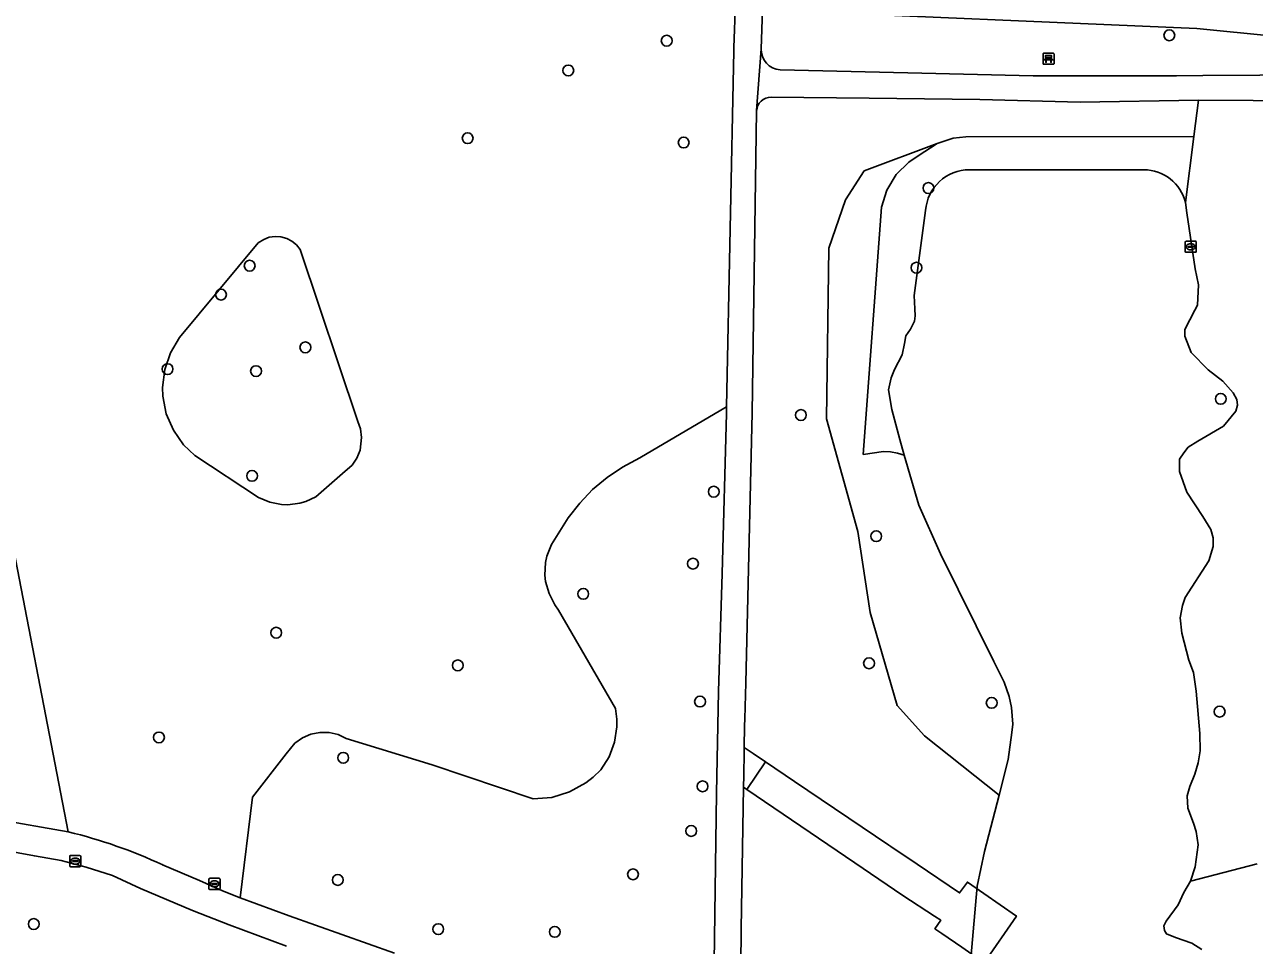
# Model space of a CAD drawing. Extents: x 160732 to 162107, y 387428 to 388479.
# Drawn here: x 160888.9 to 161000.1, y 388168.9 to 388252.1 of the extents above; entities that cross this region are included whole.
import ezdxf

# ---------------------------------------------------------------- set-up
doc = ezdxf.new("R2010")
doc.units = 0
for name, color, linetype in [('IMGEO_Bank', 7, 'Continuous'), ('IMGEO_Boom', 7, 'Continuous'), ('IMGEO_Groenvoorziening', 7, 'Continuous'), ('IMGEO_Houtwal', 7, 'Continuous'), ('IMGEO_Kolk', 7, 'Continuous'), ('IMGEO_Loofbos', 7, 'Continuous'), ('IMGEO_Meer_plas_ven_vijver', 7, 'Continuous'), ('IMGEO_Oever', 7, 'Continuous'), ('IMGEO_Rioolput', 7, 'Continuous'), ('IMGEO_Steiger', 7, 'Continuous'), ('IMGEO_Voetpad_gesloten', 7, 'Continuous'), ('IMGEO_Voetpad_open', 7, 'Continuous')]:
    doc.layers.add(name, color=color, linetype=linetype)

msp = doc.modelspace()

# ---------------------------------------------------------------- linework, layer by layer
at = {"layer": 'IMGEO_Bank'}
for p, q in [((160980.99, 388248.54), (160980.99, 388249.38)), ((160980.99, 388249.38), (160980.99, 388248.54)), ((160981.06, 388249.47), (160981.9, 388249.47)), ((160981.9, 388249.47), (160981.06, 388249.47)), ((160981.3, 388248.98), (160981.3, 388249.08)), ((160981.34, 388249.08), (160981.34, 388248.98)), ((160981.63, 388249.09), (160981.35, 388249.09)), ((160981.35, 388248.97), (160981.63, 388248.97)), ((160981.64, 388248.98), (160981.64, 388249.08)), ((160981.68, 388249.08), (160981.68, 388248.98)), ((160981.99, 388249.39), (160981.99, 388248.55)), ((160981.99, 388248.55), (160981.99, 388249.39)), ((160981.91, 388248.47), (160981.07, 388248.47)), ((160981.07, 388248.47), (160981.91, 388248.47)), ((160981.69, 388248.87), (160981.29, 388248.87))]:
    msp.add_line(p, q, dxfattribs=at)
for points in [[(160981.24, 388248.87), (160981.09, 388248.87), (160981.21, 388248.97), (160981.29, 388248.97)], [(160981.29, 388249.09), (160981.21, 388249.09), (160981.21, 388249.25), (160981.77, 388249.25), (160981.77, 388249.09), (160981.69, 388249.09)], [(160981.69, 388248.97), (160981.77, 388248.97), (160981.88, 388248.87), (160981.74, 388248.87)], [(160981.29, 388248.86), (160981.29, 388248.65), (160981.24, 388248.65), (160981.24, 388248.86)], [(160981.74, 388248.86), (160981.74, 388248.65), (160981.69, 388248.65), (160981.69, 388248.86)]]:
    msp.add_lwpolyline(points, dxfattribs=at)
for centre, radius, start, end in [((160981.07, 388249.39), 0.0779, 92.4484, 184.2845), ((160981.07, 388249.39), 0.0779, 92.4484, 184.2845), ((160981.29, 388249.08), 0.00671, 2.8957, 87.1043), ((160981.29, 388248.98), 0.00671, 272.8957, 357.1043), ((160981.35, 388249.08), 0.00671, 92.8957, 177.1043), ((160981.35, 388248.98), 0.00671, 182.8957, 267.1043), ((160981.63, 388249.08), 0.00671, 2.8957, 87.1043), ((160981.63, 388248.98), 0.00671, 272.8957, 357.1043), ((160981.69, 388249.08), 0.00671, 92.8957, 177.1043), ((160981.69, 388248.98), 0.00671, 182.8957, 267.1043), ((160981.91, 388249.39), 0.0779, 2.4484, 94.2845), ((160981.91, 388249.39), 0.0779, 2.4484, 94.2845), ((160981.07, 388248.55), 0.0779, 182.4484, 274.2845), ((160981.07, 388248.55), 0.0779, 182.4484, 274.2845), ((160981.24, 388248.86), 0.00671, 2.8957, 87.1043), ((160981.29, 388248.86), 0.00671, 92.8957, 177.1043), ((160981.69, 388248.86), 0.00671, 2.8957, 87.1043), ((160981.74, 388248.86), 0.00671, 92.8957, 177.1043), ((160981.91, 388248.55), 0.0779, 272.4484, 4.2845), ((160981.91, 388248.55), 0.0779, 272.4484, 4.2845)]:
    msp.add_arc(centre, radius, start, end, dxfattribs=at)
at = {"layer": 'IMGEO_Boom'}
for centre in [(160992.41, 388251.09), (160946.97, 388250.6), (160938.07, 388247.91), (160928.97, 388241.79), (160948.5, 388241.4), (160970.63, 388237.29), (160909.26, 388230.27), (160969.55, 388230.09), (160906.67, 388227.66), (160914.3, 388222.89), (160901.84, 388220.93), (160909.84, 388220.75), (160997.06, 388218.24), (160959.1, 388216.78), (160909.48, 388211.28), (160951.22, 388209.85), (160965.91, 388205.83), (160949.34, 388203.35), (160939.42, 388200.62), (160911.66, 388197.11), (160928.08, 388194.16), (160965.26, 388194.35), (160949.98, 388190.89), (160976.35, 388190.77), (160996.96, 388189.98), (160901.06, 388187.65), (160917.72, 388185.81), (160950.21, 388183.23), (160949.18, 388179.2), (160943.92, 388175.28), (160917.23, 388174.77), (160889.74, 388170.79), (160926.31, 388170.33), (160936.85, 388170.08)]:
    msp.add_circle(centre, 0.489, dxfattribs=at)
at = {"layer": 'IMGEO_Groenvoorziening'}
for points in [[(160901.39, 388176.14), (160904.72, 388174.72), (160906.79, 388173.8), (160908.39, 388173.15), (160909.52, 388182.26), (160912.55, 388186.18), (160913.35, 388187.14), (160914.03, 388187.61), (160914.79, 388187.94), (160915.61, 388188.1), (160916.44, 388188.09), (160917.25, 388187.9), (160917.99, 388187.56), (160925.76, 388185.16), (160934.89, 388182.09), (160936.57, 388182.23), (160938.18, 388182.72), (160939.66, 388183.54), (160940.33, 388184.06), (160941.01, 388184.72), (160941.76, 388185.9), (160942.25, 388187.21), (160942.46, 388188.6), (160942.46, 388189.3), (160942.33, 388190.26), (160937.19, 388199.16), (160936.85, 388199.62), (160936.33, 388200.64), (160936.02, 388201.74), (160935.96, 388202.32), (160936.02, 388203.46), (160936.14, 388204.02), (160936.54, 388205.09), (160937.16, 388206.05), (160938.05, 388207.49), (160939.1, 388208.82), (160940.27, 388210.04), (160941.57, 388211.14), (160942.97, 388212.08), (160944.54, 388212.91), (160952.37, 388217.53), (160953.04, 388249.69), (160953.05, 388250), (160953.2, 388254.07)], [(160994.9, 388251.7), (160955.62, 388253.4), (160955.51, 388249.87)], [(160957.22, 388247.97), (160968.78, 388247.69), (160980.09, 388247.42), (160993.05, 388247.43), (160995.45, 388247.45), (161016.08, 388247.58), (161016.08, 388249.58), (160994.9, 388251.7)], [(160971.41, 388241.32), (160972.88, 388241.8), (160974.02, 388241.92), (160994.62, 388241.94), (160995.04, 388245.22), (160984.34, 388245.05), (160975.27, 388245.3), (160965.27, 388245.42), (160956.42, 388245.5)], [(160955.1, 388244.24), (160954.7, 388216.97), (160954.34, 388201.59), (160954.12, 388192.58), (160954.02, 388189.33), (160954, 388188.7), (160953.97, 388186.74), (160954.78, 388186.19), (160955.91, 388185.43), (160954.21, 388182.94), (160953.91, 388183.15), (160953.7, 388170.37), (160953.63, 388163.69)], [(160972.64, 388136.14), (160972.37, 388137.58), (160972.24, 388139.32), (160971.99, 388143.69), (160971.69, 388150.78), (160971.76, 388154.15), (160972.05, 388155.89), (160973.27, 388158.9), (160973.6, 388161.31), (160974.03, 388164.91), (160974.46, 388167.66), (160975.04, 388174.21), (160975.69, 388177.35), (160977.02, 388182.42), (160970.29, 388187.8), (160967.8, 388190.53), (160965.37, 388198.93), (160964.24, 388206.27), (160961.4, 388216.45), (160961.64, 388231.85), (160963.12, 388236.23), (160964.83, 388238.83), (160971.41, 388241.32)], [(160951.48, 388182.61), (160951.65, 388191.79), (160951.99, 388202.45), (160952.36, 388216.91), (160952.37, 388217.53), (160944.54, 388212.91), (160942.97, 388212.08), (160941.57, 388211.14), (160940.27, 388210.04), (160939.1, 388208.82), (160938.05, 388207.49), (160937.16, 388206.05), (160936.54, 388205.09), (160936.14, 388204.02), (160936.02, 388203.46), (160935.96, 388202.32), (160936.02, 388201.74), (160936.33, 388200.64), (160936.85, 388199.62), (160937.19, 388199.16), (160942.33, 388190.26), (160942.46, 388189.3), (160942.46, 388188.6), (160942.25, 388187.21), (160941.76, 388185.9), (160941.01, 388184.72), (160940.33, 388184.06), (160939.66, 388183.54), (160938.18, 388182.72), (160936.57, 388182.23), (160934.89, 388182.09), (160925.76, 388185.16), (160917.99, 388187.56), (160917.25, 388187.9), (160916.44, 388188.09), (160915.61, 388188.1), (160914.79, 388187.94), (160914.03, 388187.61), (160913.35, 388187.14), (160912.55, 388186.18), (160909.52, 388182.26), (160908.39, 388173.15), (160912.84, 388171.52), (160922.36, 388168.16)], [(160886.27, 388180.27), (160892.86, 388179.11), (160886.91, 388209.84)], [(160886.91, 388209.84), (160892.86, 388179.11)], [(160950.74, 388145.4), (160950.85, 388152.78), (160951.22, 388165.17), (160951.48, 388182.61)], [(160912.6, 388168.79), (160907.4, 388170.73), (160904.1, 388172.02), (160899.38, 388174.01), (160896.85, 388175.16), (160894.47, 388175.93), (160892.21, 388176.52), (160889.8, 388176.95), (160886.84, 388177.49), (160885.1, 388177.74), (160883.76, 388178.09), (160883.47, 388176.92), (160882.79, 388175.5), (160881.82, 388174.24), (160880.62, 388173.22), (160877.02, 388170.36), (160875.88, 388169.73), (160874.68, 388168.9), (160873.59, 388167.95)], [(161000.34, 388176.24), (160994.32, 388174.65), (160993.73, 388173.64), (160993.2, 388172.52), (160992.11, 388171.05), (160991.91, 388170.63), (160991.98, 388170.21), (160992.15, 388169.91), (160992.98, 388169.56), (160994.45, 388169.06), (160995.35, 388168.48)]]:
    msp.add_lwpolyline(points, dxfattribs=at)
for points in [[(160913.8, 388208.82), (160914.33, 388208.97), (160915.24, 388209.38), (160917.65, 388211.49), (160918.52, 388212.25), (160918.95, 388212.89), (160919.24, 388213.6), (160919.38, 388214.75), (160919.27, 388215.52), (160919.03, 388216.18), (160913.82, 388231.74), (160913.49, 388232.16), (160913.08, 388232.49), (160912.61, 388232.74), (160912.09, 388232.88), (160911.56, 388232.92), (160911.03, 388232.84), (160910.53, 388232.65), (160910.04, 388232.33), (160902.93, 388223.79), (160902.1, 388222.4), (160901.58, 388220.88), (160901.38, 388219.27), (160901.41, 388218.47), (160901.72, 388216.88), (160902.36, 388215.4), (160903.29, 388214.08), (160904.3, 388213.11), (160910.06, 388209.34), (160911.07, 388208.91), (160912.15, 388208.7), (160912.71, 388208.68)], [(160919.03, 388216.18), (160919.27, 388215.52), (160919.38, 388214.75), (160919.24, 388213.6), (160918.95, 388212.89), (160918.52, 388212.25), (160917.65, 388211.49), (160915.24, 388209.38), (160914.33, 388208.97), (160913.8, 388208.82), (160912.71, 388208.68), (160912.15, 388208.7), (160911.07, 388208.91), (160910.06, 388209.34), (160904.3, 388213.11), (160903.29, 388214.08), (160902.36, 388215.4), (160901.72, 388216.88), (160901.41, 388218.47), (160901.38, 388219.27), (160901.58, 388220.88), (160902.1, 388222.4), (160902.93, 388223.79), (160910.04, 388232.33), (160910.53, 388232.65), (160911.03, 388232.84), (160911.56, 388232.92), (160912.09, 388232.88), (160912.61, 388232.74), (160913.08, 388232.49), (160913.49, 388232.16), (160913.82, 388231.74)]]:
    msp.add_lwpolyline(points, close=True, dxfattribs=at)
for centre, radius, start, end in [((160957.34, 388249.81), 1.84, 178.2307, 265.9874), ((160956.4, 388244.2), 1.3, 89.1957, 178.3213), ((160882.07, 388134.42), 45.98, 65.1439, 76.422)]:
    msp.add_arc(centre, radius, start, end, dxfattribs=at)
at = {"layer": 'IMGEO_Houtwal'}
msp.add_lwpolyline([(160969.75, 388208.63), (160968.45, 388213.14), (160967.82, 388213.33), (160967.2, 388213.44), (160966.58, 388213.48), (160964.74, 388213.22), (160966.38, 388235.56), (160966.88, 388237.09), (160967.71, 388238.5), (160968.87, 388239.63), (160969.71, 388240.21), (160971.41, 388241.32), (160964.83, 388238.83), (160963.12, 388236.23), (160961.64, 388231.85), (160961.4, 388216.45), (160964.24, 388206.27), (160965.37, 388198.93), (160967.8, 388190.53), (160970.29, 388187.8), (160977.02, 388182.42), (160977.84, 388185.67), (160978.18, 388188.09), (160978.27, 388188.86), (160978.15, 388190.35), (160977.93, 388191.34), (160977.47, 388192.65), (160976.53, 388194.5), (160971.71, 388204.23)], close=True, dxfattribs=at)
at = {"layer": 'IMGEO_Kolk'}
for p, q in [((160892.99, 388176.05), (160892.99, 388176.9)), ((160893.07, 388176.98), (160893.92, 388176.98)), ((160893.48, 388176.75), (160893.5, 388176.75)), ((160893.99, 388176.9), (160893.99, 388176.05)), ((160893.92, 388175.97), (160893.07, 388175.97)), ((160893.25, 388176.47), (160893.25, 388176.48)), ((160893.29, 388176.52), (160893.69, 388176.52)), ((160893.69, 388176.43), (160893.29, 388176.43)), ((160893.5, 388176.2), (160893.48, 388176.2)), ((160893.73, 388176.48), (160893.73, 388176.47)), ((160905.58, 388173.99), (160905.58, 388174.84)), ((160905.65, 388174.92), (160906.51, 388174.92)), ((160905.88, 388174.46), (160906.28, 388174.46)), ((160906.07, 388174.7), (160906.09, 388174.7)), ((160906.58, 388174.84), (160906.58, 388173.99)), ((160906.51, 388173.92), (160905.65, 388173.92)), ((160905.84, 388174.41), (160905.84, 388174.42)), ((160906.28, 388174.37), (160905.88, 388174.37)), ((160906.09, 388174.14), (160906.07, 388174.14)), ((160906.32, 388174.42), (160906.32, 388174.41))]:
    msp.add_line(p, q, dxfattribs=at)
for points in [[(160892.99, 388176.05), (160892.99, 388176.9)], [(160893.07, 388176.98), (160893.92, 388176.98)], [(160893.99, 388176.9), (160893.99, 388176.05)], [(160893.92, 388175.97), (160893.07, 388175.97)], [(160905.58, 388173.99), (160905.58, 388174.84)], [(160905.65, 388174.92), (160906.51, 388174.92)], [(160906.58, 388174.84), (160906.58, 388173.99)], [(160906.51, 388173.92), (160905.65, 388173.92)]]:
    msp.add_lwpolyline(points, dxfattribs=at)
for centre, radius, start, end in [((160893.07, 388176.9), 0.0765, 91.552, 178.448), ((160893.07, 388176.9), 0.0765, 91.552, 178.448), ((160893.92, 388176.9), 0.0765, 1.552, 88.448), ((160893.92, 388176.9), 0.0765, 1.552, 88.448), ((160893.07, 388176.05), 0.0765, 181.552, 268.448), ((160893.07, 388176.05), 0.0765, 181.552, 268.448), ((160893.29, 388176.48), 0.0403, 85.8775, 175.7526), ((160893.29, 388176.47), 0.0366, 178.938, 274.7102), ((160893.7, 388176.48), 0.0386, 1.7309, 96.639), ((160893.69, 388176.47), 0.043, 264.8664, 352.4533), ((160893.92, 388176.05), 0.0765, 271.552, 358.448), ((160893.92, 388176.05), 0.0765, 271.552, 358.448), ((160905.66, 388174.84), 0.0765, 91.552, 178.448), ((160905.66, 388174.84), 0.0765, 91.552, 178.448), ((160905.88, 388174.42), 0.0403, 85.8775, 175.7526), ((160906.28, 388174.42), 0.0386, 1.7309, 96.639), ((160906.5, 388174.84), 0.0765, 1.552, 88.448), ((160906.5, 388174.84), 0.0765, 1.552, 88.448), ((160905.66, 388173.99), 0.0765, 181.552, 268.448), ((160905.66, 388173.99), 0.0765, 181.552, 268.448), ((160905.88, 388174.41), 0.0366, 178.938, 274.7102), ((160906.28, 388174.42), 0.043, 264.8664, 352.4533), ((160906.5, 388173.99), 0.0765, 271.552, 358.448), ((160906.5, 388173.99), 0.0765, 271.552, 358.448)]:
    msp.add_arc(centre, radius, start, end, dxfattribs=at)
for centre, major_axis, ratio, start_param, end_param in [((160893.48, 388176.47), (-0.387, 0.002), 0.722429, 4.712389, 7.853982), ((160893.5, 388176.47), (-0.39, 0.002), 0.717154, 1.570796, 4.712389), ((160906.07, 388174.42), (-0.387, 0.002), 0.722429, 4.712389, 7.853982), ((160906.09, 388174.42), (-0.39, 0.002), 0.717154, 1.570796, 4.712389)]:
    msp.add_ellipse(centre, major_axis=major_axis, ratio=ratio, start_param=start_param, end_param=end_param, dxfattribs=at)
at = {"layer": 'IMGEO_Loofbos'}
for points in [[(161017.79, 388320.78), (161000, 388320.81), (160980.41, 388320.83), (160980.44, 388317.67), (160980.18, 388283.1), (160956.47, 388283.58), (160955.87, 388261.55), (160955.62, 388253.4), (160994.9, 388251.7), (161016.08, 388249.58)], [(161009.35, 388244.92), (161000, 388245.19), (160995.04, 388245.22), (160994.62, 388241.94), (160993.87, 388235.97), (160993.98, 388235.05), (160994.76, 388229.99), (160995.04, 388228.53), (160994.95, 388226.7), (160994.73, 388226.24), (160993.8, 388224.5), (160993.8, 388223.91), (160994.39, 388222.42), (160995.91, 388220.87), (160997.24, 388219.85), (160998.17, 388218.79), (160998.51, 388218.17), (160998.58, 388217.68), (160998.42, 388217.12), (160997.3, 388215.76), (160994.98, 388214.41), (160994.12, 388213.88), (160993.72, 388213.35), (160993.32, 388212.78), (160993.33, 388211.69), (160993.99, 388209.8), (160995.44, 388207.6), (160996.16, 388206.45), (160996.37, 388205.67), (160996.37, 388204.9), (160995.97, 388203.6), (160993.83, 388200.28), (160993.61, 388199.56), (160993.39, 388198.45), (160993.55, 388197.08), (160994.17, 388194.63), (160994.61, 388193.52), (160994.85, 388191.84), (160995.16, 388187.99), (160995.19, 388186.44), (160995.01, 388185.36), (160994.73, 388184.34), (160994.26, 388183.22), (160994.02, 388182.38), (160994.08, 388181.26), (160994.61, 388179.9), (160994.85, 388179.16), (160995.01, 388177.95), (160994.74, 388175.95), (160994.32, 388174.65), (161000.34, 388176.24)]]:
    msp.add_lwpolyline(points, dxfattribs=at)
at = {"layer": 'IMGEO_Meer_plas_ven_vijver'}
for points in [[(160990.1, 388238.93), (160974.33, 388238.93)], [(160994.32, 388174.65), (160994.74, 388175.95), (160995.01, 388177.95), (160994.85, 388179.16), (160994.61, 388179.9), (160994.08, 388181.26), (160994.02, 388182.38), (160994.26, 388183.22), (160994.73, 388184.34), (160995.01, 388185.36), (160995.19, 388186.44), (160995.16, 388187.99), (160994.85, 388191.84), (160994.61, 388193.52), (160994.17, 388194.63), (160993.55, 388197.08), (160993.39, 388198.45), (160993.61, 388199.56), (160993.83, 388200.28), (160995.97, 388203.6), (160996.37, 388204.9), (160996.37, 388205.67), (160996.16, 388206.45), (160995.44, 388207.6), (160993.99, 388209.8), (160993.33, 388211.69), (160993.32, 388212.78), (160993.72, 388213.35), (160994.12, 388213.88), (160994.98, 388214.41), (160997.3, 388215.76), (160998.42, 388217.12), (160998.58, 388217.68), (160998.51, 388218.17), (160998.17, 388218.79), (160997.24, 388219.85), (160995.91, 388220.87), (160994.39, 388222.42), (160993.8, 388223.91), (160993.8, 388224.5), (160994.73, 388226.24), (160994.95, 388226.7), (160995.04, 388228.53), (160994.76, 388229.99), (160993.98, 388235.05), (160993.87, 388235.97)], [(160970.37, 388235.27), (160969.34, 388227.57), (160969.41, 388226.38), (160969.43, 388225.74), (160969.38, 388225.25), (160969.01, 388224.53), (160968.6, 388223.92), (160968.47, 388223.24), (160968.26, 388222.21), (160967.55, 388220.9), (160967.26, 388220.14), (160967.01, 388219.07), (160967.31, 388217.29), (160968.03, 388214.58), (160968.45, 388213.14), (160969.75, 388208.63), (160971.71, 388204.23), (160976.53, 388194.5), (160977.47, 388192.65), (160977.93, 388191.34), (160978.15, 388190.35), (160978.27, 388188.86), (160978.18, 388188.09), (160977.84, 388185.67), (160977.02, 388182.42), (160975.69, 388177.35), (160975.04, 388174.21), (160974.46, 388167.66)], [(160995.35, 388168.48), (160994.45, 388169.06), (160992.98, 388169.56), (160992.15, 388169.91), (160991.98, 388170.21), (160991.91, 388170.63), (160992.11, 388171.05), (160993.2, 388172.52), (160993.73, 388173.64), (160994.32, 388174.65)]]:
    msp.add_lwpolyline(points, dxfattribs=at)
for centre, radius, start, end in [((160974.34, 388234.96), 3.98, 90.0173, 175.5406), ((160990.1, 388235.06), 3.88, 13.5975, 89.9968)]:
    msp.add_arc(centre, radius, start, end, dxfattribs=at)
at = {"layer": 'IMGEO_Oever'}
for points in [[(160994.62, 388241.94), (160974.02, 388241.92), (160972.88, 388241.8), (160971.41, 388241.32), (160969.71, 388240.21), (160968.87, 388239.63), (160967.71, 388238.5), (160966.88, 388237.09), (160966.38, 388235.56), (160964.74, 388213.22), (160966.58, 388213.48), (160967.2, 388213.44), (160967.82, 388213.33), (160968.45, 388213.14), (160968.03, 388214.58), (160967.31, 388217.29), (160967.01, 388219.07), (160967.26, 388220.14), (160967.55, 388220.9), (160968.26, 388222.21), (160968.47, 388223.24), (160968.6, 388223.92), (160969.01, 388224.53), (160969.38, 388225.25), (160969.43, 388225.74), (160969.41, 388226.38), (160969.34, 388227.57), (160970.37, 388235.27)], [(160993.87, 388235.97), (160994.62, 388241.94)], [(160974.33, 388238.93), (160990.1, 388238.93)]]:
    msp.add_lwpolyline(points, dxfattribs=at)
for centre, radius, start, end in [((160974.34, 388234.96), 3.98, 90.0173, 175.5406), ((160990.1, 388235.06), 3.88, 13.5975, 89.9968)]:
    msp.add_arc(centre, radius, start, end, dxfattribs=at)
at = {"layer": 'IMGEO_Rioolput'}
for p, q in [((160993.85, 388231.55), (160993.85, 388232.41)), ((160993.92, 388232.48), (160994.77, 388232.48)), ((160994.85, 388232.41), (160994.85, 388231.55)), ((160994.77, 388231.48), (160993.92, 388231.48)), ((160994.11, 388231.97), (160994.11, 388231.99)), ((160994.15, 388232.02), (160994.55, 388232.02)), ((160994.54, 388231.94), (160994.15, 388231.94)), ((160994.36, 388231.7), (160994.33, 388231.7)), ((160994.34, 388232.26), (160994.36, 388232.26)), ((160994.59, 388231.99), (160994.59, 388231.97))]:
    msp.add_line(p, q, dxfattribs=at)
for points in [[(160993.85, 388231.55), (160993.85, 388232.41)], [(160993.92, 388232.48), (160994.77, 388232.48)], [(160994.85, 388232.41), (160994.85, 388231.55)], [(160994.77, 388231.48), (160993.92, 388231.48)]]:
    msp.add_lwpolyline(points, dxfattribs=at)
for centre, radius, start, end in [((160993.92, 388232.41), 0.0765, 91.552, 178.448), ((160993.92, 388232.41), 0.0765, 91.552, 178.448), ((160994.77, 388232.41), 0.0765, 1.552, 88.448), ((160994.77, 388232.41), 0.0765, 1.552, 88.448), ((160993.92, 388231.56), 0.0765, 181.552, 268.448), ((160993.92, 388231.56), 0.0765, 181.552, 268.448), ((160994.15, 388231.98), 0.0403, 85.8775, 175.7526), ((160994.14, 388231.97), 0.0366, 178.938, 274.7102), ((160994.55, 388231.98), 0.043, 264.8664, 352.4533), ((160994.55, 388231.99), 0.0386, 1.7309, 96.639), ((160994.77, 388231.56), 0.0765, 271.552, 358.448), ((160994.77, 388231.56), 0.0765, 271.552, 358.448)]:
    msp.add_arc(centre, radius, start, end, dxfattribs=at)
for centre, major_axis, ratio, start_param, end_param in [((160994.33, 388231.98), (-0.387, 0.002), 0.722429, 4.712389, 7.853982), ((160994.36, 388231.98), (-0.39, 0.002), 0.717154, 1.570796, 4.712389)]:
    msp.add_ellipse(centre, major_axis=major_axis, ratio=ratio, start_param=start_param, end_param=end_param, dxfattribs=at)
at = {"layer": 'IMGEO_Steiger'}
msp.add_lwpolyline([(160967.23, 388177.8), (160967.06, 388177.91), (160958.51, 388183.68), (160955.91, 388185.43), (160954.21, 388182.94), (160963.98, 388176.32), (160968.32, 388173.38), (160971.19, 388171.49), (160971.74, 388171.13), (160971.49, 388170.76), (160971.21, 388170.36), (160971.85, 388169.92), (160973.64, 388168.69), (160975.67, 388167.29), (160978.58, 388171.51), (160974.15, 388174.58), (160973.45, 388173.6), (160969.61, 388176.19)], close=True, dxfattribs=at)
at = {"layer": 'IMGEO_Voetpad_gesloten'}
for points in [[(160955.1, 388244.24), (160955.1, 388244.29), (160955.51, 388249.87), (160955.62, 388253.4), (160955.87, 388261.55), (160956.47, 388283.58), (160956.8, 388295.6), (160957.05, 388317.69), (160954.6, 388317.69), (160954.36, 388295.78), (160954.04, 388283.21), (160953.47, 388261.18), (160953.2, 388254.07), (160953.05, 388250), (160953.04, 388249.69), (160952.37, 388217.53), (160952.36, 388216.91), (160951.99, 388202.45), (160951.65, 388191.79), (160951.48, 388182.61), (160951.22, 388165.17), (160950.85, 388152.78), (160950.74, 388145.4), (160951.5, 388138.08)], [(160955.51, 388249.87), (160955.1, 388244.29), (160955.1, 388244.24)], [(161016.08, 388247.58), (160995.45, 388247.45), (160993.05, 388247.43), (160980.09, 388247.42), (160968.78, 388247.69), (160957.22, 388247.97)], [(160956.42, 388245.5), (160965.27, 388245.42), (160975.27, 388245.3), (160984.34, 388245.05), (160995.04, 388245.22), (161000, 388245.19), (161009.35, 388244.92), (161016.07, 388244.93), (161016.08, 388247.58)], [(160953.63, 388163.69), (160953.7, 388170.37), (160953.91, 388183.15), (160953.93, 388184.22), (160953.96, 388186.32), (160953.97, 388186.74), (160954, 388188.7), (160954.02, 388189.33), (160954.12, 388192.58), (160954.34, 388201.59), (160954.7, 388216.97), (160955.1, 388244.24)], [(160892.86, 388179.11), (160886.27, 388180.27), (160884.14, 388180.74), (160883.12, 388181.03), (160881, 388181.81), (160878.9, 388182.76), (160872.15, 388185.89), (160865.33, 388189.19)], [(160886.84, 388177.49), (160889.8, 388176.95), (160892.21, 388176.52), (160894.47, 388175.93), (160896.85, 388175.16), (160899.38, 388174.01), (160904.1, 388172.02), (160907.4, 388170.73), (160912.6, 388168.79)], [(160922.36, 388168.16), (160912.84, 388171.52), (160908.39, 388173.15), (160906.79, 388173.8), (160904.72, 388174.72), (160901.39, 388176.14)]]:
    msp.add_lwpolyline(points, dxfattribs=at)
for centre, radius, start, end in [((160957.34, 388249.81), 1.84, 178.2307, 265.9874), ((160956.4, 388244.2), 1.3, 89.1957, 178.3213), ((160882.07, 388134.42), 45.98, 65.1439, 76.422)]:
    msp.add_arc(centre, radius, start, end, dxfattribs=at)
at = {"layer": 'IMGEO_Voetpad_open'}
msp.add_lwpolyline([(160955.91, 388185.43), (160954.78, 388186.19), (160953.97, 388186.74), (160953.96, 388186.32), (160953.93, 388184.22), (160953.91, 388183.15), (160954.21, 388182.94)], close=True, dxfattribs=at)

doc.saveas('drawing.dxf')
